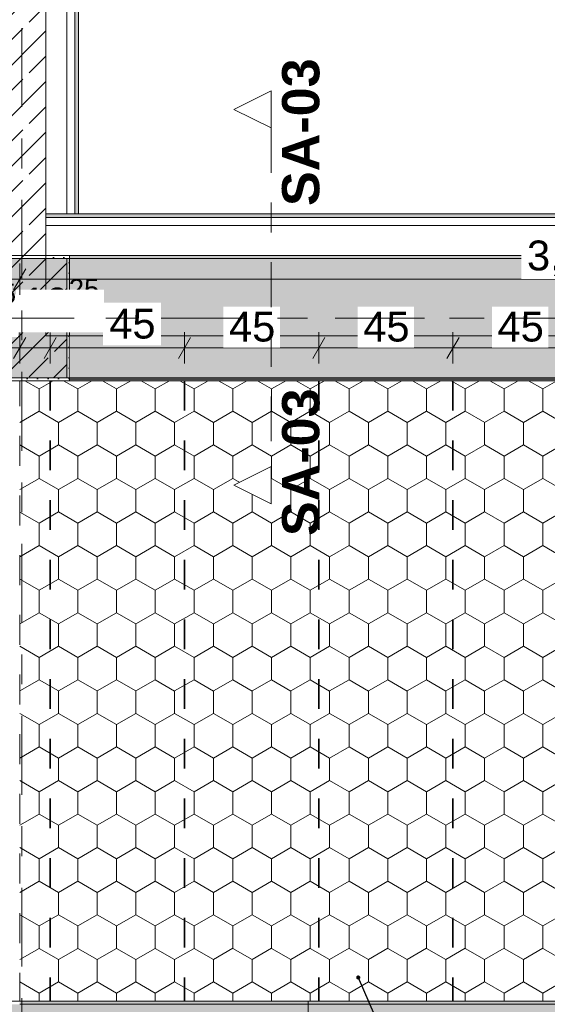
# Model space of a CAD drawing. Header units: metres. Extents: x -3.6 to 85.2, y -11 to 16.8.
# Tile 443 of 508: x 50.9 to 52.7, y 6 to 9.3. Entities that reach past the tile are written whole.
import ezdxf

# ---------------------------------------------------------------- set-up
doc = ezdxf.new("R2010")
doc.units = ezdxf.units.M
doc.header["$MEASUREMENT"] = 0
for name, pattern in [('Achse', [0.2, 0.1, -0.05, 0, -0.05]), ('Punktlinie weit', [0.06, 0.01, -0.05]), ('Schnittlinie', [0.3, 0.15, -0.075, 0, -0.075]), ('Strichlinie doppelt', [0.546806, 0.264583, -0.105833, 0.070556, -0.105833]), ('Wipeout_Contour', [1, 0, -1])]:
    doc.linetypes.add(name, pattern=pattern)
for name, color, linetype in [('154 - Bemaßung_ Beschriftung.Ausbau - Deckenspiegel', 7, 'Continuous'), ('203 - Marker.Schnitt - Ausbaudetail SA', 7, 'Continuous'), ('451 - Universal.Achsen Raster', 7, 'Continuous'), ('605 - Struktur.Wand Innen', 7, 'Continuous'), ('607 - Struktur.Stütze', 7, 'Continuous'), ('608 - Struktur.Träger', 7, 'Continuous'), ('Neubau_154 - Bemaßung_ Beschriftung.Ausbau - Deckenspiegel', 7, 'Continuous'), ('Neubau_651 - Abdeckung.Decke abgehängt_ bekleidet', 7, 'Continuous'), ('Neubau_653 - Abdeckung.TB Verkofferung', 7, 'Continuous')]:
    doc.layers.add(name, color=color, linetype=linetype)
doc.styles.add('ERSTELLTER_STIL_1', font='txt')
doc.styles.add('ERSTELLTER_STIL_2', font='txt')
doc.dimstyles.new('ERSTELLTER_STIL__1', dxfattribs={"dimtxt": 0.1, "dimasz": 0.0532, "dimexe": 0.18, "dimexo": 0.0625, "dimgap": 0, "dimtad": 1, "dimtih": 1, "dimtoh": 1, "dimzin": 0, "dimdsep": 46, "dimtxsty": 'ERSTELLTER_STIL_2', "dimblk": 'ARROWHEAD_2', "dimblk1": 'ARROWHEAD_2', "dimblk2": 'ARROWHEAD_2', "dimcen": 0.09, "dimse1": 1, "dimse2": 1, "dimclrd": 7, "dimclre": 7, "dimclrt": 7, "dimazin": 0, "dimtfac": 1, "dimtdec": 4, "dimtmove": 0, "dimatfit": 3, "dimfxl": 1, "dimtolj": 1, "dimtzin": 0, "dimarcsym": 0})
doc.dimstyles.new('ERSTELLTER_STIL__2', dxfattribs={"dimtxt": 0.1, "dimasz": 0.0532, "dimexe": 0.18, "dimexo": 0.0625, "dimgap": 0, "dimtad": 1, "dimtih": 1, "dimtoh": 1, "dimzin": 0, "dimdsep": 46, "dimtxsty": 'ERSTELLTER_STIL_2', "dimblk": 'ARROWHEAD_2', "dimblk1": 'ARROWHEAD_2', "dimblk2": 'ARROWHEAD_2', "dimcen": 0.09, "dimse1": 1, "dimse2": 1, "dimclrd": 7, "dimclre": 7, "dimclrt": 7, "dimazin": 0, "dimtfac": 1, "dimtdec": 4, "dimtmove": 2, "dimatfit": 3, "dimfxl": 1, "dimtolj": 1, "dimtzin": 0, "dimarcsym": 0})
doc.dimstyles.new('ERSTELLTER_STIL__5', dxfattribs={"dimtxt": 0.18, "dimasz": 0.02736, "dimexe": 0.18, "dimexo": 0.0625, "dimgap": 0, "dimtad": 0, "dimtih": 1, "dimtoh": 1, "dimdec": 4, "dimzin": 0, "dimdsep": 46, "dimcen": 0.09, "dimadec": 0, "dimazin": 0, "dimtfac": 1, "dimtdec": 4, "dimtmove": 0, "dimatfit": 3, "dimldrblk": 'ARROWHEAD_11', "dimfxl": 1, "dimtolj": 1, "dimtzin": 0, "dimarcsym": 0})
pattern_1 = [(45, (0, 0), (-0.01767767, 0.01767767), [0, -0.025])]
pattern_2 = [(45, (0, 0), (-0.08485281, 0.08485281), []), (45, (-0.04243, 0.04243), (-0.08485281, 0.08485281), [0.09, -0.03])]

# ---------------------------------------------------------------- blocks, each defined once
blk = doc.blocks.new('*D354')
at = {"layer": '154 - Bemaßung_ Beschriftung.Ausbau - Deckenspiegel', "color": 7, "linetype": 'Continuous', "lineweight": 5}
for p, q in [((50.3325, 8.1475), (50.3325, 8.2525)), ((50.7425, 8.1475), (50.7425, 8.2525)), ((50.3527, 8.235), (50.3123, 8.165)), ((50.7627, 8.235), (50.7223, 8.165)), ((50.3325, 8.2), (50.7425, 8.2))]:
    blk.add_line(p, q, dxfattribs=at)
at = {"color": 254, "linetype": 'Wipeout_Contour', "lineweight": 0, "ltscale": 205.906717}
blk.add_wipeout([(50.6823, 8.2365), (50.917, 8.2365), (50.917, 8.3793), (50.6823, 8.3793)], dxfattribs=at).dxf.layer = '154 - Bemaßung_ Beschriftung.Ausbau - Deckenspiegel'
at = {"color": 254, "linetype": 'Wipeout_Contour', "lineweight": 0, "ltscale": 204.847664}
blk.add_wipeout([(50.4429, 8.2012), (50.6321, 8.2012), (50.6321, 8.3387), (50.4429, 8.3387)], dxfattribs=at).dxf.layer = '154 - Bemaßung_ Beschriftung.Ausbau - Deckenspiegel'
at = {"layer": '154 - Bemaßung_ Beschriftung.Ausbau - Deckenspiegel', "color": 7, "lineweight": 5, "char_height": 0.1, "attachment_point": 7, "style": 'ERSTELLTER_STIL_2'}
for s, insert in [('\\A1;{\\pql;\\fArial|b0|i0|c0|p38;11\\fArial|b0|i0|c0|p38;\\A1{\\H.66x;\\S5^  ;}}', (50.7037, 8.2568)), ('\\A1;{\\pql;\\fArial|b0|i0|c0|p38;41}', (50.4616, 8.22))]:
    blk.add_mtext(s, dxfattribs=dict(at, insert=insert))
blk = doc.blocks.new('ARROWHEAD_2')
at = {"color": 0, "linetype": 'Continuous', "lineweight": 0}
for p, q in [((-0.378, -0.655), (0.378, 0.655)), ((0, 0), (-1, 0))]:
    blk.add_line(p, q, dxfattribs=at)
blk = doc.blocks.new('*D356')
at = {"layer": '154 - Bemaßung_ Beschriftung.Ausbau - Deckenspiegel', "color": 7, "linetype": 'Continuous', "lineweight": 5}
for p, q in [((50.9225, 8.1475), (50.9225, 8.2525)), ((51.025, 8.1475), (51.025, 8.2525)), ((50.9427, 8.235), (50.9023, 8.165)), ((51.0452, 8.235), (51.0048, 8.165)), ((50.8883, 8.2), (50.9225, 8.2)), ((50.9225, 8.2), (51.025, 8.2))]:
    blk.add_line(p, q, dxfattribs=at)
at = {"color": 254, "linetype": 'Wipeout_Contour', "lineweight": 0, "ltscale": 206.935472}
blk.add_wipeout([(50.9102, 8.2527), (51.205, 8.2527), (51.205, 8.3955), (50.9102, 8.3955)], dxfattribs=at).dxf.layer = '154 - Bemaßung_ Beschriftung.Ausbau - Deckenspiegel'
at = {"layer": '154 - Bemaßung_ Beschriftung.Ausbau - Deckenspiegel', "color": 7, "lineweight": 5, "insert": (50.9317, 8.2725), "char_height": 0.1, "attachment_point": 7, "style": 'ERSTELLTER_STIL_2'}
blk.add_mtext('\\A1;{\\pql;\\fArial|b0|i0|c0|p38;10\\fArial|b0|i0|c0|p38;\\A1{\\H.66x;\\S25^  ;}}', dxfattribs=at)
blk = doc.blocks.new('*D357')
at = {"layer": '154 - Bemaßung_ Beschriftung.Ausbau - Deckenspiegel', "color": 7, "linetype": 'Continuous', "lineweight": 5}
for p, q in [((51.025, 8.1475), (51.025, 8.2525)), ((51.475, 8.1475), (51.475, 8.2525)), ((51.0452, 8.235), (51.0048, 8.165)), ((51.4952, 8.235), (51.4548, 8.165)), ((51.025, 8.2), (51.475, 8.2))]:
    blk.add_line(p, q, dxfattribs=at)
at = {"color": 254, "linetype": 'Wipeout_Contour', "lineweight": 0, "ltscale": 206.935472}
blk.add_wipeout([(50.9102, 8.2527), (51.205, 8.2527), (51.205, 8.3955), (50.9102, 8.3955)], dxfattribs=at).dxf.layer = '154 - Bemaßung_ Beschriftung.Ausbau - Deckenspiegel'
at = {"color": 254, "linetype": 'Wipeout_Contour', "lineweight": 0, "ltscale": 207.859039}
blk.add_wipeout([(51.2013, 8.2086), (51.3959, 8.2086), (51.3959, 8.3515), (51.2013, 8.3515)], dxfattribs=at).dxf.layer = '154 - Bemaßung_ Beschriftung.Ausbau - Deckenspiegel'
at = {"layer": '154 - Bemaßung_ Beschriftung.Ausbau - Deckenspiegel', "color": 7, "lineweight": 5, "insert": (51.2227, 8.23), "char_height": 0.1, "attachment_point": 7, "style": 'ERSTELLTER_STIL_2'}
blk.add_mtext('\\A1;{\\pql;\\fArial|b0|i0|c0|p38;45}', dxfattribs=at)
blk = doc.blocks.new('*D358')
at = {"layer": '154 - Bemaßung_ Beschriftung.Ausbau - Deckenspiegel', "color": 7, "linetype": 'Continuous', "lineweight": 5}
for p, q in [((51.475, 8.1475), (51.475, 8.2525)), ((51.925, 8.1475), (51.925, 8.2525)), ((51.4952, 8.235), (51.4548, 8.165)), ((51.9452, 8.235), (51.9048, 8.165)), ((51.475, 8.2), (51.925, 8.2))]:
    blk.add_line(p, q, dxfattribs=at)
at = {"color": 254, "linetype": 'Wipeout_Contour', "lineweight": 0, "ltscale": 209.437728}
blk.add_wipeout([(51.6053, 8.2012), (51.7946, 8.2012), (51.7946, 8.3387), (51.6053, 8.3387)], dxfattribs=at).dxf.layer = '154 - Bemaßung_ Beschriftung.Ausbau - Deckenspiegel'
at = {"layer": '154 - Bemaßung_ Beschriftung.Ausbau - Deckenspiegel', "color": 7, "lineweight": 5, "insert": (51.6241, 8.22), "char_height": 0.1, "attachment_point": 7, "style": 'ERSTELLTER_STIL_2'}
blk.add_mtext('\\A1;{\\pql;\\fArial|b0|i0|c0|p38;45}', dxfattribs=at)
blk = doc.blocks.new('*D359')
at = {"layer": '154 - Bemaßung_ Beschriftung.Ausbau - Deckenspiegel', "color": 7, "linetype": 'Continuous', "lineweight": 5}
for p, q in [((51.925, 8.1475), (51.925, 8.2525)), ((52.375, 8.1475), (52.375, 8.2525)), ((51.9452, 8.235), (51.9048, 8.165)), ((52.3952, 8.235), (52.3548, 8.165)), ((51.925, 8.2), (52.375, 8.2))]:
    blk.add_line(p, q, dxfattribs=at)
at = {"color": 254, "linetype": 'Wipeout_Contour', "lineweight": 0, "ltscale": 211.215257}
blk.add_wipeout([(52.0553, 8.2012), (52.2446, 8.2012), (52.2446, 8.3387), (52.0553, 8.3387)], dxfattribs=at).dxf.layer = '154 - Bemaßung_ Beschriftung.Ausbau - Deckenspiegel'
at = {"layer": '154 - Bemaßung_ Beschriftung.Ausbau - Deckenspiegel', "color": 7, "lineweight": 5, "insert": (52.0741, 8.22), "char_height": 0.1, "attachment_point": 7, "style": 'ERSTELLTER_STIL_2'}
blk.add_mtext('\\A1;{\\pql;\\fArial|b0|i0|c0|p38;45}', dxfattribs=at)
blk = doc.blocks.new('*D360')
at = {"layer": '154 - Bemaßung_ Beschriftung.Ausbau - Deckenspiegel', "color": 7, "linetype": 'Continuous', "lineweight": 5}
for p, q in [((52.375, 8.1475), (52.375, 8.2525)), ((52.825, 8.1475), (52.825, 8.2525)), ((52.3952, 8.235), (52.3548, 8.165)), ((52.8452, 8.235), (52.8048, 8.165)), ((52.375, 8.2), (52.825, 8.2))]:
    blk.add_line(p, q, dxfattribs=at)
at = {"color": 254, "linetype": 'Wipeout_Contour', "lineweight": 0, "ltscale": 212.993164}
blk.add_wipeout([(52.5053, 8.2012), (52.6946, 8.2012), (52.6946, 8.3387), (52.5053, 8.3387)], dxfattribs=at).dxf.layer = '154 - Bemaßung_ Beschriftung.Ausbau - Deckenspiegel'
at = {"layer": '154 - Bemaßung_ Beschriftung.Ausbau - Deckenspiegel', "color": 7, "lineweight": 5, "insert": (52.5241, 8.22), "char_height": 0.1, "attachment_point": 7, "style": 'ERSTELLTER_STIL_2'}
blk.add_mtext('\\A1;{\\pql;\\fArial|b0|i0|c0|p38;45}', dxfattribs=at)
blk = doc.blocks.new('*D441')
at = {"layer": '154 - Bemaßung_ Beschriftung.Ausbau - Deckenspiegel', "color": 7, "linetype": 'Continuous', "lineweight": 5}
for p, q in [((50.9225, 8.3775), (50.9225, 8.4825)), ((54.69, 8.3775), (54.69, 8.4825)), ((50.9427, 8.465), (50.9023, 8.395)), ((54.6698, 8.395), (54.7102, 8.465)), ((50.8883, 8.43), (50.9225, 8.43)), ((50.9225, 8.43), (54.69, 8.43)), ((54.69, 8.43), (54.7242, 8.43))]:
    blk.add_line(p, q, dxfattribs=at)
at = {"color": 254, "linetype": 'Wipeout_Contour', "lineweight": 0, "ltscale": 213.951858}
blk.add_wipeout([(52.6044, 8.4312), (53.0081, 8.4312), (53.0081, 8.5687), (52.6044, 8.5687)], dxfattribs=at).dxf.layer = '154 - Bemaßung_ Beschriftung.Ausbau - Deckenspiegel'
at = {"layer": '154 - Bemaßung_ Beschriftung.Ausbau - Deckenspiegel', "color": 7, "lineweight": 5, "insert": (52.6231, 8.4306), "char_height": 0.1, "attachment_point": 7, "style": 'ERSTELLTER_STIL_2'}
blk.add_mtext('\\A1;{\\pql;\\fArial|b0|i0|c0|p38;3,76\\fArial|b0|i0|c0|p38;\\A1{\\H.66x;\\S75^  ;}}', dxfattribs=at)
blk = doc.blocks.new('ARROWHEAD_11')
at = {"color": 0, "linetype": 'Continuous', "lineweight": 0}
blk.add_line((0, 0), (-1, 0), dxfattribs=at)
at = {"color": 0, "linetype": 'Continuous', "lineweight": 0, "const_width": 0.25, "flags": 128}
blk.add_lwpolyline([(-0.125, 0, 1), (0.125, 0, 1)], format="xyb", close=True, dxfattribs=at)

msp = doc.modelspace()

# ---------------------------------------------------------------- hatches: boundary and pattern name
at = {"layer": '605 - Struktur.Wand Innen', "linetype": 'Continuous', "lineweight": 0, "true_color": 0x000000}
h = msp.add_hatch(dxfattribs=at)
h.set_pattern_fill('Beton__Stahlbeton_0001', color=18, style=0, pattern_type=2)
h.set_pattern_definition(pattern_2)
h.paths.add_polyline_path([(50.84, 8.5), (51.01, 8.5), (51.01, 13), (50.84, 13)])
at = {"layer": '607 - Struktur.Stütze', "linetype": 'Continuous', "lineweight": 0, "true_color": 0x000000}
h = msp.add_hatch(dxfattribs=at)
h.set_pattern_fill('Beton__Stahlbeton_0001', color=18, style=0, pattern_type=2)
h.set_pattern_definition(pattern_2)
h.paths.add_polyline_path([(50.78, 8.1), (51.08, 8.1), (51.08, 8.5), (50.78, 8.5)])
h = msp.add_hatch(dxfattribs=at)
h.set_pattern_fill('Gips_0001', color=18, style=0, pattern_type=2)
h.set_pattern_definition(pattern_1)
h.paths.add_polyline_path([(50.9225, 8.09), (51.09, 8.09), (51.09, 8.51), (51.01, 8.51), (51.01, 8.5), (51.08, 8.5), (51.08, 8.1), (50.9225, 8.1)])
at = {"layer": '608 - Struktur.Träger', "linetype": 'Continuous', "lineweight": 0, "true_color": 0x000000}
h = msp.add_hatch(dxfattribs=at)
h.set_pattern_fill('Gips_0001', color=18, style=0, pattern_type=2)
h.set_pattern_definition(pattern_1)
h.paths.add_polyline_path([(51.09, 8.5), (54.37, 8.5), (54.37, 8.51), (51.09, 8.51)])
h = msp.add_hatch(dxfattribs=at)
h.set_pattern_fill('Gips_0001', color=18, style=0, pattern_type=2)
h.set_pattern_definition(pattern_1)
h.paths.add_polyline_path([(54.37, 6.01), (50.9225, 6.01), (50.9225, 6), (54.37, 6)])
h = msp.add_hatch(dxfattribs=at)
h.set_pattern_fill('Beton__Stahlbeton_0001', color=18, style=0, pattern_type=2)
h.set_pattern_definition(pattern_2)
h.paths.add_polyline_path([(0.69, 6), (0.38, 6), (0.38, 5.8), (0.69, 5.8), (7.57, 5.8), (7.89, 5.8), (11.17, 5.8), (11.49, 5.8), (14.86, 5.8), (15.02, 5.8), (18.37, 5.8), (18.69, 5.8), (22.04, 5.8), (22.2, 5.8), (25.57, 5.8), (25.89, 5.8), (32.77, 5.8), (33.09, 5.8), (36.46, 5.8), (36.6, 5.8), (39.97, 5.8), (40.29, 5.8), (47.17, 5.8), (47.49, 5.8), (54.37, 5.8), (54.69, 5.8), (58.06, 5.8), (58.195, 5.8), (61.57, 5.8), (61.88, 5.8), (61.88, 6), (61.57, 6), (54.69, 6), (54.37, 6), (50.9225, 6), (50.8575, 6), (47.49, 6), (47.17, 6), (40.29, 6), (39.97, 6), (33.09, 6), (32.77, 6), (25.89, 6), (25.57, 6), (18.69, 6), (18.37, 6), (11.49, 6), (11.17, 6), (7.89, 6), (7.57, 6)])
at = {"layer": 'Neubau_651 - Abdeckung.Decke abgehängt_ bekleidet', "linetype": 'Continuous', "lineweight": 13, "true_color": 0xffbfbf}
h = msp.add_hatch(dxfattribs=at)
h.set_pattern_fill('sechseckig_0001', color=254, style=0, pattern_type=2)
h.set_pattern_definition([(90, (0, 0), (-0.12990375, 0), [0.075, -0.15]), (90, (-0.06495, 0.1125), (-0.12990375, 0), [0.075, -0.15]), (150, (5e-18, 0.075), (0.06495188, 0.11249995), [0.075, -0.15]), (150, (-0.1299, 0.075), (0.06495188, 0.11249995), [0.075, -0.15]), (210, (0, 0), (-0.06495187, 0.11249995), [0.075, -0.15]), (210, (-0.1299, 8e-18), (-0.06495187, 0.11249995), [0.075, -0.15])])
h.paths.add_polyline_path([(50.9225, 6.01), (51.89, 6.01), (54.69, 6.01), (54.69, 8.09), (50.9225, 8.09)])
h.paths.add_polyline_path([(52.825, 7.39), (53.525, 7.39), (53.525, 6.71), (52.825, 6.71)], flags=0)
at = {"layer": 'Neubau_653 - Abdeckung.TB Verkofferung', "linetype": 'Continuous', "lineweight": 0, "true_color": 0x000000}
h = msp.add_hatch(dxfattribs=at)
h.set_pattern_fill('Gips_0001', color=18, style=0, pattern_type=2)
h.set_pattern_definition(pattern_1)
h.paths.add_polyline_path([(51.12, 8.6495), (51.12, 12.69), (51.1075, 12.69), (51.1075, 8.6495)])
h = msp.add_hatch(dxfattribs=at)
h.set_pattern_fill('Gips_0001', color=18, style=0, pattern_type=2)
h.set_pattern_definition(pattern_1)
h.paths.add_polyline_path([(54.46, 8.6495), (51.01, 8.6495), (51.01, 8.637), (54.46, 8.637)])

# ---------------------------------------------------------------- linework, layer by layer
at = {"layer": '605 - Struktur.Wand Innen', "color": 7, "linetype": 'Continuous', "lineweight": 18, "flags": 128}
msp.add_lwpolyline([(51.01, 8.5), (51.01, 13)], dxfattribs=at)
at = {"layer": '607 - Struktur.Stütze', "color": 7, "linetype": 'Continuous', "lineweight": 13, "flags": 128}
msp.add_lwpolyline([(50.78, 8.1), (51.08, 8.1), (51.08, 8.5), (50.78, 8.5)], close=True, dxfattribs=at)
at = {"layer": '607 - Struktur.Stütze', "color": 7, "linetype": 'Continuous', "lineweight": 5, "flags": 128}
msp.add_lwpolyline([(50.9225, 8.09), (51.09, 8.09), (51.09, 8.51), (51.01, 8.51)], dxfattribs=at)
at = {"layer": '608 - Struktur.Träger', "color": 7, "linetype": 'Continuous', "lineweight": 13}
for p, q in [((0.38, 8.51), (61.88, 8.51)), ((51.09, 8.5), (50.77, 8.5)), ((54.37, 8.5), (51.09, 8.5)), ((0.38, 6.01), (61.88, 6.01)), ((54.37, 6), (50.9225, 6))]:
    msp.add_line(p, q, dxfattribs=at)
at = {"layer": '608 - Struktur.Träger', "color": 7, "linetype": 'Continuous', "lineweight": 5}
for p, q in [((51.09, 8.51), (51.09, 8.5)), ((54.37, 8.51), (51.09, 8.51)), ((54.37, 6.01), (50.9225, 6.01))]:
    msp.add_line(p, q, dxfattribs=at)
at = {"layer": '608 - Struktur.Träger', "color": 7, "linetype": 'Achse', "lineweight": 9}
msp.add_line((0.38, 8.3), (61.88, 8.3), dxfattribs=at)
at = {"layer": 'Neubau_651 - Abdeckung.Decke abgehängt_ bekleidet', "color": 1, "linetype": 'Achse', "lineweight": 35}
msp.add_line((51.025, 8.09), (51.025, 6.01), dxfattribs=at)
at = {"layer": 'Neubau_651 - Abdeckung.Decke abgehängt_ bekleidet', "color": 1, "linetype": 'Punktlinie weit', "lineweight": 13, "flags": 128}
msp.add_lwpolyline([(50.9225, 6.01), (51.89, 6.01), (54.69, 6.01), (54.69, 8.09), (50.9225, 8.09)], close=True, dxfattribs=at)
at = {"layer": 'Neubau_653 - Abdeckung.TB Verkofferung', "color": 1, "linetype": 'Continuous', "lineweight": 9}
for p, q in [((51.01, 8.6495), (51.01, 12.69)), ((51.12, 8.6495), (51.12, 12.69)), ((54.46, 8.6495), (51.01, 8.6495)), ((51.01, 8.6495), (51.01, 8.24)), ((51.12, 8.6495), (51.01, 8.6495)), ((54.46, 8.24), (51.01, 8.24)), ((51.89, 6.01), (54.46, 6.01)), ((51.89, 5.065), (51.89, 6.01))]:
    msp.add_line(p, q, dxfattribs=at)
at = {"layer": 'Neubau_653 - Abdeckung.TB Verkofferung', "color": 1, "linetype": 'Continuous', "lineweight": 5}
for p, q in [((51.0805, 12.69), (51.0805, 8.6495)), ((51.1075, 12.69), (51.1075, 8.6495)), ((51.12, 12.69), (51.12, 8.6495)), ((54.46, 8.6495), (51.01, 8.6495)), ((54.46, 8.637), (51.01, 8.637)), ((54.46, 8.61), (51.01, 8.61)), ((54.46, 8.51), (51.01, 8.51))]:
    msp.add_line(p, q, dxfattribs=at)
at = {"layer": 'Neubau_653 - Abdeckung.TB Verkofferung', "color": 1, "linetype": 'Continuous', "lineweight": 5, "flags": 128}
for points in [[(51.01, 8.6495), (51.01, 8.637), (51.01, 8.61), (51.01, 8.51)], [(51.12, 8.6495), (51.1075, 8.6495), (51.0805, 8.6495)]]:
    msp.add_lwpolyline(points, dxfattribs=at)

# ---------------------------------------------------------------- texts
at = {"layer": '203 - Marker.Schnitt - Ausbaudetail SA', "color": 7, "lineweight": 13, "insert": (51.929, 8.0641), "char_height": 0.125, "attachment_point": 9, "rotation": 90, "style": 'ERSTELLTER_STIL_1'}
msp.add_mtext('\\A1;{\\pqr;\\pt0;\\fArial|b1|i0|c0|p38;SA-03}', dxfattribs=at)

# ---------------------------------------------------------------- leaders
at = {"layer": 'Neubau_154 - Bemaßung_ Beschriftung.Ausbau - Deckenspiegel', "color": 1, "linetype": 'Continuous', "lineweight": 13, "annotation_type": 0, "has_hookline": 1, "hookline_direction": 0, "text_width": 1.3167}
msp.add_leader([(52.0575, 6.0899), (52.2511, 5.642), (52.3039, 5.642)], dimstyle='ERSTELLTER_STIL__5', dxfattribs=at)

# ---------------------------------------------------------------- next in the draw order: wipeouts: each hides what was drawn before it
at = {"color": 254, "linetype": 'Wipeout_Contour', "lineweight": 0, "ltscale": 213.437353}
msp.add_wipeout([(51.09, 8.095), (54.37, 8.095), (54.37, 8.24), (51.09, 8.24)], dxfattribs=at).dxf.layer = '605 - Struktur.Wand Innen'

# ---------------------------------------------------------------- next in the draw order: hatches: boundary and pattern name
at = {"layer": '608 - Struktur.Träger', "linetype": 'Continuous', "lineweight": 0, "true_color": 0x000000}
h = msp.add_hatch(dxfattribs=at)
h.set_pattern_fill('Beton__Stahlbeton_0001', color=18, style=0, pattern_type=2)
h.set_pattern_definition(pattern_2)
h.paths.add_polyline_path([(0.69, 8.5), (0.38, 8.5), (0.38, 8.1), (0.69, 8.1), (7.57, 8.1), (7.89, 8.1), (11.17, 8.1), (11.49, 8.1), (14.77, 8.1), (15.09, 8.1), (18.37, 8.1), (18.69, 8.1), (25.57, 8.1), (25.89, 8.1), (29.25, 8.1), (29.39, 8.1), (32.77, 8.1), (33.09, 8.1), (36.47, 8.1), (36.59, 8.1), (39.97, 8.1), (40.29, 8.1), (47.17, 8.1), (47.49, 8.1), (50.77, 8.1), (51.09, 8.1), (54.37, 8.1), (54.69, 8.1), (61.57, 8.1), (61.88, 8.1), (61.88, 8.5), (61.57, 8.5), (58.195, 8.5), (58.05, 8.5), (54.69, 8.5), (54.37, 8.5), (51.09, 8.5), (50.77, 8.5), (47.49, 8.5), (47.17, 8.5), (40.29, 8.5), (39.97, 8.5), (36.59, 8.5), (36.47, 8.5), (33.09, 8.5), (32.77, 8.5), (29.39, 8.5), (29.25, 8.5), (25.89, 8.5), (25.57, 8.5), (22.2, 8.5), (22.05, 8.5), (18.69, 8.5), (18.37, 8.5), (15.09, 8.5), (14.77, 8.5), (11.49, 8.5), (11.17, 8.5), (7.89, 8.5), (7.57, 8.5)])
h = msp.add_hatch(dxfattribs=at)
h.set_pattern_fill('Gips_0001', color=18, style=0, pattern_type=2)
h.set_pattern_definition(pattern_1)
h.paths.add_polyline_path([(51.09, 8.09), (54.37, 8.09), (54.37, 8.1), (51.09, 8.1)])

# ---------------------------------------------------------------- next in the draw order: linework, layer by layer
at = {"layer": '605 - Struktur.Wand Innen', "color": 7, "linetype": 'Continuous', "lineweight": 13, "flags": 128}
for points in [[(54.37, 8.24), (51.09, 8.24)], [(51.09, 8.095), (54.37, 8.095)]]:
    msp.add_lwpolyline(points, dxfattribs=at)
at = {"layer": '608 - Struktur.Träger', "color": 7, "linetype": 'Continuous', "lineweight": 13}
msp.add_line((0.38, 8.09), (61.88, 8.09), dxfattribs=at)
at = {"layer": '608 - Struktur.Träger', "color": 7, "linetype": 'Continuous', "lineweight": 5}
for p in [(51.09, 8.1), (54.37, 8.09)]:
    msp.add_line(p, (51.09, 8.09), dxfattribs=at)
at = {"layer": '608 - Struktur.Träger', "color": 7, "linetype": 'Continuous', "lineweight": 13, "flags": 128}
msp.add_lwpolyline([(61.88, 8.1), (61.57, 8.1), (54.69, 8.1), (54.37, 8.1), (51.09, 8.1), (50.77, 8.1), (47.49, 8.1), (47.17, 8.1), (40.29, 8.1), (39.97, 8.1), (36.59, 8.1), (36.47, 8.1), (33.09, 8.1), (32.77, 8.1), (29.39, 8.1)], dxfattribs=at)
at = {"layer": 'Neubau_651 - Abdeckung.Decke abgehängt_ bekleidet', "color": 1, "linetype": 'Achse', "lineweight": 35}
for p, q in [((51.475, 8.09), (51.475, 6.01)), ((51.925, 8.09), (51.925, 6.01)), ((52.375, 8.09), (52.375, 6.01))]:
    msp.add_line(p, q, dxfattribs=at)

# ---------------------------------------------------------------- next in the draw order: dimensions: what is measured, and where the dimension line sits
at = {"layer": '154 - Bemaßung_ Beschriftung.Ausbau - Deckenspiegel', "color": 7, "linetype": 'Continuous', "lineweight": 5}
dim = msp.add_linear_dim(base=(50.7425, 8.2), p1=(50.3325, 8.09), p2=(50.7425, 8.09), dimstyle='ERSTELLTER_STIL__1', dxfattribs=at)
dim.commit()
dim.dimension.update_dxf_attribs({"geometry": '*D354', "text_midpoint": (50.5378, 8.27), "dimtype": 160})

# ---------------------------------------------------------------- next in the draw order: dimensions: what is measured, and where the dimension line sits
dim = msp.add_linear_dim(base=(51.025, 8.2), p1=(50.9225, 8.09), p2=(51.025, 8.09), dimstyle='ERSTELLTER_STIL__2', dxfattribs=at)
dim.commit()
dim.dimension.update_dxf_attribs({"geometry": '*D356', "text_midpoint": (51.1811, 8.3241), "dimtype": 160})

# ---------------------------------------------------------------- next in the draw order: dimensions: what is measured, and where the dimension line sits
dim = msp.add_linear_dim(base=(51.475, 8.2), p1=(51.025, 8.09), p2=(51.475, 8.09), dimstyle='ERSTELLTER_STIL__2', dxfattribs=at)
dim.commit()
dim.dimension.update_dxf_attribs({"geometry": '*D357', "text_midpoint": (51.299, 8.28), "dimtype": 160})

# ---------------------------------------------------------------- next in the draw order: dimensions: what is measured, and where the dimension line sits
dim = msp.add_linear_dim(base=(51.925, 8.2), p1=(51.475, 8.09), p2=(51.925, 8.09), dimstyle='ERSTELLTER_STIL__1', dxfattribs=at)
dim.commit()
dim.dimension.update_dxf_attribs({"geometry": '*D358', "text_midpoint": (51.7003, 8.27), "dimtype": 160})

# ---------------------------------------------------------------- next in the draw order: dimensions: what is measured, and where the dimension line sits
dim = msp.add_linear_dim(base=(52.375, 8.2), p1=(51.925, 8.09), p2=(52.375, 8.09), dimstyle='ERSTELLTER_STIL__1', dxfattribs=at)
dim.commit()
dim.dimension.update_dxf_attribs({"geometry": '*D359', "text_midpoint": (52.1503, 8.27), "dimtype": 160})

# ---------------------------------------------------------------- next in the draw order: dimensions: what is measured, and where the dimension line sits
dim = msp.add_linear_dim(base=(52.825, 8.2), p1=(52.375, 8.09), p2=(52.825, 8.09), dimstyle='ERSTELLTER_STIL__1', dxfattribs=at)
dim.commit()
dim.dimension.update_dxf_attribs({"geometry": '*D360', "text_midpoint": (52.6003, 8.27), "dimtype": 160})

# ---------------------------------------------------------------- next in the draw order: dimensions: what is measured, and where the dimension line sits
dim = msp.add_linear_dim(base=(54.69, 8.43), p1=(50.9225, 8.1), p2=(54.69, 8.09), dimstyle='ERSTELLTER_STIL__1', dxfattribs=at)
dim.commit()
dim.dimension.update_dxf_attribs({"geometry": '*D441', "text_midpoint": (52.9262, 8.5), "dimtype": 160})

# ---------------------------------------------------------------- next in the draw order: linework, layer by layer
at = {"layer": '203 - Marker.Schnitt - Ausbaudetail SA', "color": 7, "linetype": 'Schnittlinie', "lineweight": 13}
msp.add_line((51.7657, 8.937), (51.7657, 7.8025), dxfattribs=at)
at = {"layer": '451 - Universal.Achsen Raster', "color": 160, "linetype": 'Strichlinie doppelt', "lineweight": 9, "true_color": 0x3232ff}
for p, q in [((50.93, -10.585), (50.93, 16.355)), ((64.935, 8.3), (-3.175, 8.3))]:
    msp.add_line(p, q, dxfattribs=at)

# ---------------------------------------------------------------- next in the draw order: texts
at = {"layer": '203 - Marker.Schnitt - Ausbaudetail SA', "color": 7, "lineweight": 13, "insert": (51.929, 8.6754), "char_height": 0.125, "attachment_point": 7, "rotation": 90, "style": 'ERSTELLTER_STIL_1'}
msp.add_mtext('\\A1;{\\pql;\\pt0;\\fArial|b1|i0|c0|p38;SA-03}', dxfattribs=at)

# ---------------------------------------------------------------- next in the draw order: wipeouts: each hides what was drawn before it
at = {"color": 254, "linetype": 'Wipeout_Contour', "lineweight": 0, "ltscale": 157.014652}
msp.add_wipeout([(51.7657, 9.062), (51.6407, 8.9995), (51.7657, 8.937)], dxfattribs=at).dxf.layer = '203 - Marker.Schnitt - Ausbaudetail SA'
at = {"color": 254, "linetype": 'Wipeout_Contour', "lineweight": 0, "ltscale": 156.409274}
msp.add_wipeout([(51.7657, 7.6775), (51.7657, 7.8025), (51.6407, 7.74)], dxfattribs=at).dxf.layer = '203 - Marker.Schnitt - Ausbaudetail SA'

# ---------------------------------------------------------------- next in the draw order: linework, layer by layer
at = {"layer": '203 - Marker.Schnitt - Ausbaudetail SA', "color": 7, "linetype": 'Continuous', "lineweight": 13, "flags": 128}
for points in [[(51.7657, 9.062), (51.7657, 8.937), (51.6407, 8.9995)], [(51.7657, 7.6775), (51.7657, 7.8025), (51.6407, 7.74)]]:
    msp.add_lwpolyline(points, close=True, dxfattribs=at)

doc.saveas('drawing.dxf')
